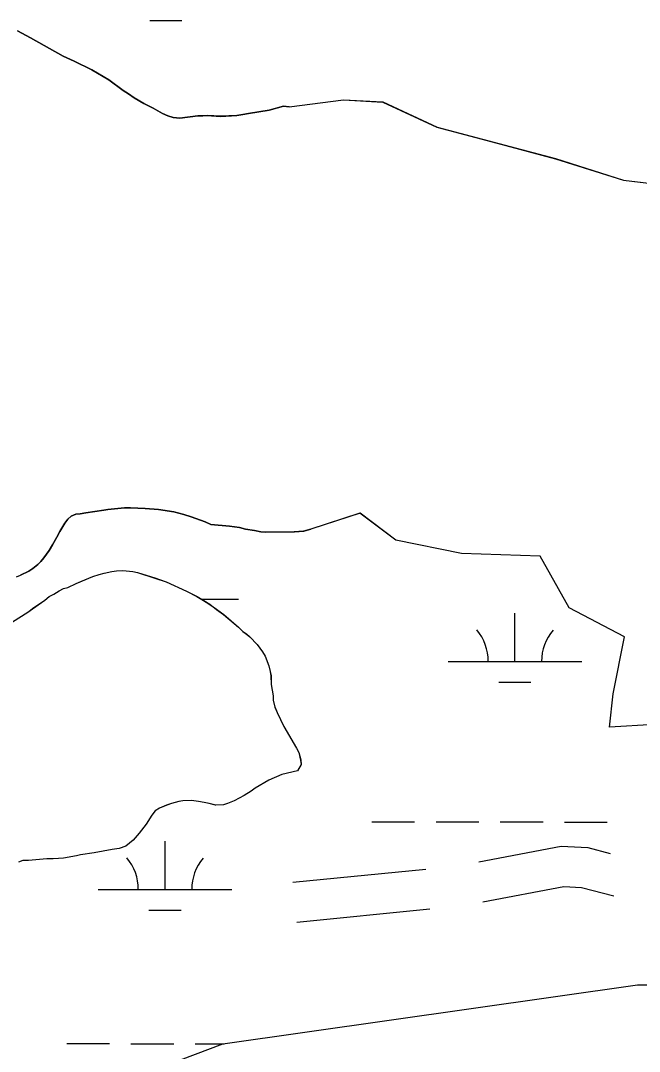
# Model space of a CAD drawing. Extents: x 3148686 to 3186545, y 916144 to 941516.
# Drawn here: x 3175714 to 3176177, y 924075 to 924846 of the extents above; entities that cross this region are included whole.
import ezdxf

# ---------------------------------------------------------------- set-up
doc = ezdxf.new("R2010")
doc.units = 0
for name, color, linetype in [('V-ROAD-CNTR', 7, 'Continuous'), ('V-SITE-VEGE', 7, 'Continuous'), ('V-TOPO-SHOR', 7, 'Continuous'), ('V-WETL-SWMP', 7, 'Continuous')]:
    doc.layers.add(name, color=color, linetype=linetype)

msp = doc.modelspace()

# ---------------------------------------------------------------- linework, layer by layer
at = {"layer": 'V-ROAD-CNTR'}
for p, q in [((3175917.66, 924201.92), (3176017.17, 924211.77)), ((3175920.61, 924172.07), (3176020.13, 924181.92))]:
    msp.add_line(p, q, dxfattribs=at)
for points in [[(3176056.75, 924217.26), (3176118.4, 924228.93), (3176138.34, 924227.78), (3176155.07, 924223.45)], [(3176059.72, 924187.29), (3176120.36, 924198.77), (3176133.67, 924198), (3176157.82, 924191.74)]]:
    msp.add_lwpolyline(points, dxfattribs=at)
at = {"layer": 'V-SITE-VEGE'}
for p, q in [((3175711.93, 924838.8), (3175721.53, 924833.7)), ((3175721.53, 924833.7), (3175745.94, 924819.95)), ((3175745.94, 924819.95), (3175754.34, 924816.24)), ((3175754.34, 924816.24), (3175767.54, 924809.57)), ((3175767.54, 924809.57), (3175780.14, 924802.1)), ((3175780.14, 924802.1), (3175790.96, 924794.22)), ((3175790.96, 924794.22), (3175794.97, 924791.67)), ((3175794.97, 924791.67), (3175799.17, 924788.71)), ((3175799.17, 924788.71), (3175806.38, 924784.58)), ((3175914.96, 924782.06), (3175955.56, 924787.29)), ((3175955.56, 924787.29), (3175985.16, 924785.61)), ((3175806.38, 924784.58), (3175813.38, 924781.05)), ((3175813.38, 924781.05), (3175820.38, 924776.93)), ((3175884.51, 924777.04), (3175900.03, 924779.55)), ((3175900.03, 924779.55), (3175910.76, 924782.43)), ((3175910.76, 924782.43), (3175914.96, 924782.06)), ((3175985.16, 924785.61), (3176025.55, 924766.7)), ((3175820.38, 924776.93), (3175824.18, 924775.16)), ((3175824.18, 924775.16), (3175828.17, 924774)), ((3175828.17, 924774), (3175833.35, 924773.45)), ((3175833.35, 924773.45), (3175846.68, 924775.34)), ((3175846.68, 924775.34), (3175850.47, 924775.18)), ((3175850.47, 924775.18), (3175853.65, 924775.4)), ((3175853.65, 924775.4), (3175863.62, 924774.88)), ((3175863.62, 924774.88), (3175875.76, 924775.58)), ((3175875.76, 924775.58), (3175880.34, 924776.21)), ((3175880.34, 924776.21), (3175884.51, 924777.04)), ((3176025.55, 924766.7), (3176114.19, 924743.21)), ((3176114.19, 924743.21), (3176165.07, 924727.19)), ((3176165.07, 924727.19), (3176216.99, 924720.79)), ((3175763, 924478.31), (3175758.63, 924477.48)), ((3175776.33, 924480.21), (3175763, 924478.31)), ((3175779.31, 924480.83), (3175776.33, 924480.21)), ((3175791.85, 924481.92), (3175779.31, 924480.83)), ((3175796.23, 924481.96), (3175791.85, 924481.92)), ((3175807.19, 924481.45), (3175796.23, 924481.96)), ((3175817.16, 924480.73), (3175807.19, 924481.45)), ((3175828.73, 924479.03), (3175817.16, 924480.73)), ((3175836.31, 924477.1), (3175828.73, 924479.03)), ((3175747.13, 924470.61), (3175743.4, 924464.41)), ((3175749.5, 924473.62), (3175747.13, 924470.61)), ((3175751.87, 924475.83), (3175749.5, 924473.62)), ((3175755.44, 924477.25), (3175751.87, 924475.83)), ((3175758.63, 924477.48), (3175755.44, 924477.25)), ((3175841.7, 924475.35), (3175836.31, 924477.1)), ((3175852.29, 924471.45), (3175841.7, 924475.35)), ((3175856.49, 924469.49), (3175852.29, 924471.45)), ((3175967.97, 924477.96), (3175931.12, 924466.03)), ((3175994.68, 924457.87), (3175967.97, 924477.96)), ((3175743.4, 924464.41), (3175741.24, 924460.01)), ((3175870.44, 924468.21), (3175856.49, 924469.49)), ((3175877.81, 924467.27), (3175870.44, 924468.21)), ((3175882.41, 924466.11), (3175877.81, 924467.27)), ((3175889.19, 924464.97), (3175882.41, 924466.11)), ((3175893.77, 924464.01), (3175889.19, 924464.97)), ((3175897.56, 924463.84), (3175893.77, 924464.01)), ((3175918.87, 924464.01), (3175897.56, 924463.84)), ((3175925.84, 924464.46), (3175918.87, 924464.01)), ((3175931.12, 924466.03), (3175925.84, 924464.46)), ((3175741.24, 924460.01), (3175738.1, 924454.41)), ((3176043.83, 924447.92), (3175994.68, 924457.87)), ((3175735.54, 924450.2), (3175731.6, 924444.6)), ((3175738.1, 924454.41), (3175735.54, 924450.2)), ((3176102.68, 924445.86), (3176043.83, 924447.92)), ((3175727.06, 924439.58), (3175723.3, 924436.56)), ((3175729.23, 924441.79), (3175727.06, 924439.58)), ((3175731.6, 924444.6), (3175729.23, 924441.79)), ((3176124.34, 924407.14), (3176102.68, 924445.86)), ((3175720.33, 924434.55), (3175714.18, 924431.71)), ((3175723.3, 924436.56), (3175720.33, 924434.55)), ((3175768.23, 924430.53), (3175772.97, 924432.16)), ((3175772.97, 924432.16), (3175776.73, 924433.18)), ((3175776.73, 924433.18), (3175782.47, 924434.41)), ((3175782.47, 924434.41), (3175785.84, 924434.84)), ((3175785.84, 924434.84), (3175790.6, 924435.07)), ((3175790.6, 924435.07), (3175798.14, 924434.34)), ((3175798.14, 924434.34), (3175801.52, 924433.57)), ((3175801.52, 924433.57), (3175814.64, 924429.51)), ((3175749.45, 924422.45), (3175755.77, 924425.47)), ((3175755.77, 924425.47), (3175768.23, 924430.53)), ((3175814.64, 924429.51), (3175822.99, 924426.6)), ((3175822.99, 924426.6), (3175838.12, 924419.78)), ((3175735.62, 924415.6), (3175738.98, 924417.41)), ((3175738.98, 924417.41), (3175743.12, 924420.02)), ((3175743.12, 924420.02), (3175746.28, 924421.63)), ((3175746.28, 924421.63), (3175749.45, 924422.45)), ((3175838.12, 924419.78), (3175846.08, 924415.68)), ((3175723, 924406.57), (3175732.27, 924412.99)), ((3175732.27, 924412.99), (3175735.62, 924415.6)), ((3175846.08, 924415.68), (3175851.06, 924412.75)), ((3175851.06, 924412.75), (3175855.65, 924409.81)), ((3175855.65, 924409.81), (3175858.24, 924408.04)), ((3175707.42, 924396.33), (3175720.24, 924404.37)), ((3175720.24, 924404.37), (3175723, 924406.57)), ((3175858.24, 924408.04), (3175860.64, 924406.08)), ((3175860.64, 924406.08), (3175866.02, 924402.16)), ((3175866.02, 924402.16), (3175877, 924392.73)), ((3176165.78, 924385.49), (3176124.34, 924407.14)), ((3175877, 924392.73), (3175880.4, 924389.38)), ((3175880.4, 924389.38), (3175882.99, 924387.62)), ((3175882.99, 924387.62), (3175885.59, 924385.45)), ((3175885.59, 924385.45), (3175890.99, 924379.75)), ((3175890.99, 924379.75), (3175894.95, 924374.36)), ((3176157.32, 924342.87), (3176165.78, 924385.49)), ((3175894.95, 924374.36), (3175896.98, 924370.98)), ((3175896.98, 924370.98), (3175899.79, 924363.9)), ((3175899.79, 924363.9), (3175900.81, 924359.58)), ((3175900.81, 924359.58), (3175901.43, 924356.23)), ((3175901.43, 924356.23), (3175901.48, 924349.93)), ((3175901.48, 924349.93), (3175902.93, 924341.27)), ((3175902.93, 924341.27), (3175903.15, 924338.12)), ((3176154.49, 924317.92), (3176157.32, 924342.87)), ((3175903.15, 924338.12), (3175904.38, 924333.01)), ((3175904.38, 924333.01), (3175905.98, 924328.88)), ((3175905.98, 924328.88), (3175910.99, 924318.48)), ((3175910.99, 924318.48), (3175920.58, 924302.2)), ((3176188.16, 924319.88), (3176154.49, 924317.92)), ((3175920.58, 924302.2), (3175922.18, 924298.87)), ((3175922.18, 924298.87), (3175923.6, 924293.36)), ((3175923.6, 924293.36), (3175924.03, 924290.01)), ((3175924.03, 924290.01), (3175921.31, 924285.26)), ((3175899.88, 924278.39), (3175889.49, 924272.2)), ((3175909.51, 924282.41), (3175899.88, 924278.39)), ((3175921.31, 924285.26), (3175909.51, 924282.41)), ((3175886.55, 924270.01), (3175881.46, 924266.82)), ((3175889.49, 924272.2), (3175886.55, 924270.01)), ((3175832.43, 924262.29), (3175827.12, 924260.87)), ((3175835.58, 924262.91), (3175832.43, 924262.29)), ((3175841.88, 924263.15), (3175835.58, 924262.91)), ((3175847.21, 924262.41), (3175841.88, 924263.15)), ((3175851.55, 924261.46), (3175847.21, 924262.41)), ((3175873.8, 924262.82), (3175868.89, 924260.81)), ((3175881.46, 924266.82), (3175873.8, 924262.82)), ((3175814.75, 924255.26), (3175812.22, 924252.08)), ((3175818.09, 924257.25), (3175814.75, 924255.26)), ((3175823.39, 924259.66), (3175818.09, 924257.25)), ((3175827.12, 924260.87), (3175823.39, 924259.66)), ((3175855.1, 924260.9), (3175851.55, 924261.46)), ((3175860.04, 924259.56), (3175855.1, 924260.9)), ((3175865.95, 924259.8), (3175860.04, 924259.56)), ((3175868.89, 924260.81), (3175865.95, 924259.8)), ((3175812.22, 924252.08), (3175808.13, 924245.35)), ((3175808.13, 924245.35), (3175802.87, 924238.61)), ((3175798.38, 924233.45), (3175792.9, 924228.88)), ((3175802.87, 924238.61), (3175798.38, 924233.45)), ((3175769.09, 924223.96), (3175759.06, 924222.5)), ((3175782.67, 924226.43), (3175769.09, 924223.96)), ((3175787.98, 924227.06), (3175782.67, 924226.43)), ((3175792.9, 924228.88), (3175787.98, 924227.06)), ((3175715.94, 924218.22), (3175712.54, 924216.87)), ((3175720.08, 924218.25), (3175715.94, 924218.22)), ((3175733.86, 924219.34), (3175720.08, 924218.25)), ((3175738.59, 924219.38), (3175733.86, 924219.34)), ((3175742.53, 924219.61), (3175738.59, 924219.38)), ((3175746.27, 924220.03), (3175742.53, 924219.61)), ((3175755.91, 924221.68), (3175746.27, 924220.03)), ((3175759.06, 924222.5), (3175755.91, 924221.68))]:
    msp.add_line(p, q, dxfattribs=at)
at = {"layer": 'V-TOPO-SHOR'}
for points in [[(3175914.96, 924782.06), (3175910.76, 924782.43), (3175900.03, 924779.55), (3175884.51, 924777.04), (3175880.34, 924776.21), (3175875.76, 924775.58), (3175863.62, 924774.88), (3175853.65, 924775.4), (3175850.47, 924775.18), (3175846.68, 924775.34), (3175833.35, 924773.45), (3175828.17, 924774), (3175824.18, 924775.16), (3175820.38, 924776.93), (3175813.38, 924781.05), (3175806.38, 924784.58), (3175799.17, 924788.71), (3175794.97, 924791.66), (3175790.96, 924794.22), (3175780.14, 924802.1), (3175767.54, 924809.57), (3175754.34, 924816.24), (3175745.94, 924819.95), (3175721.53, 924833.7), (3175711.93, 924838.8)], [(3175914.96, 924782.06), (3175955.56, 924787.29), (3175985.16, 924785.61), (3176025.55, 924766.7), (3176066.73, 924755.76), (3176114.19, 924743.21), (3176165.07, 924727.19), (3176216.99, 924720.79)], [(3175711.2, 924430.49), (3175714.18, 924431.71), (3175720.33, 924434.55), (3175723.3, 924436.56), (3175727.06, 924439.58), (3175729.23, 924441.79), (3175731.6, 924444.6), (3175735.54, 924450.2), (3175738.1, 924454.41), (3175741.24, 924460.01), (3175743.4, 924464.41), (3175747.13, 924470.61), (3175749.5, 924473.62), (3175751.87, 924475.83), (3175755.44, 924477.25), (3175758.63, 924477.48), (3175763, 924478.31), (3175776.33, 924480.21), (3175779.31, 924480.83), (3175791.85, 924481.92), (3175796.23, 924481.96), (3175807.19, 924481.45), (3175817.16, 924480.73), (3175828.73, 924479.03), (3175836.31, 924477.1), (3175841.7, 924475.35), (3175852.29, 924471.45), (3175856.49, 924469.49), (3175870.44, 924468.21), (3175877.81, 924467.27), (3175882.41, 924466.11), (3175889.19, 924464.97), (3175893.77, 924464.01), (3175897.56, 924463.84), (3175918.87, 924464.01), (3175925.84, 924464.46), (3175931.12, 924466.03)], [(3176188.16, 924319.88), (3176154.49, 924317.92), (3176157.32, 924342.87), (3176165.78, 924385.49), (3176124.34, 924407.14), (3176102.68, 924445.86), (3176043.83, 924447.92), (3175994.67, 924457.87), (3175967.97, 924477.96), (3175931.12, 924466.03)], [(3175707.42, 924396.33), (3175720.24, 924404.37), (3175723, 924406.57), (3175732.27, 924412.99), (3175735.62, 924415.6), (3175738.98, 924417.41), (3175743.12, 924420.02), (3175746.28, 924421.63), (3175749.45, 924422.45), (3175755.77, 924425.47), (3175759.13, 924426.89), (3175768.23, 924430.53), (3175772.97, 924432.16), (3175776.73, 924433.18), (3175782.47, 924434.41), (3175785.84, 924434.84), (3175790.6, 924435.07), (3175798.14, 924434.34), (3175801.52, 924433.57), (3175814.64, 924429.51), (3175822.99, 924426.6), (3175838.12, 924419.78), (3175846.08, 924415.68), (3175851.06, 924412.75), (3175855.65, 924409.81), (3175858.24, 924408.04), (3175860.64, 924406.08), (3175866.02, 924402.16), (3175877, 924392.73), (3175880.4, 924389.38), (3175882.99, 924387.62), (3175885.59, 924385.45), (3175890.99, 924379.75), (3175894.95, 924374.36)], [(3175894.95, 924374.36), (3175896.98, 924370.98), (3175899.79, 924363.9), (3175900.81, 924359.58), (3175901.43, 924356.23), (3175901.48, 924349.93), (3175902.93, 924341.27), (3175903.15, 924338.12), (3175904.38, 924333.01), (3175905.98, 924328.88), (3175910.99, 924318.48), (3175920.58, 924302.2), (3175922.18, 924298.87), (3175923.6, 924293.36), (3175924.03, 924290.01), (3175921.31, 924285.26), (3175909.51, 924282.41), (3175899.88, 924278.39), (3175889.49, 924272.2), (3175886.55, 924270.01), (3175881.46, 924266.82), (3175873.8, 924262.82), (3175868.89, 924260.81), (3175865.95, 924259.8), (3175860.04, 924259.56), (3175855.1, 924260.9), (3175851.55, 924261.46), (3175847.21, 924262.41), (3175841.88, 924263.15), (3175835.58, 924262.91), (3175832.43, 924262.29), (3175827.12, 924260.87), (3175823.39, 924259.66), (3175818.09, 924257.25), (3175814.75, 924255.26), (3175812.22, 924252.08), (3175808.13, 924245.35), (3175802.87, 924238.61), (3175798.38, 924233.45), (3175792.9, 924228.88), (3175787.98, 924227.06), (3175782.67, 924226.43), (3175769.09, 924223.96), (3175759.06, 924222.5), (3175755.91, 924221.68), (3175746.27, 924220.03), (3175742.53, 924219.61), (3175738.59, 924219.38), (3175733.86, 924219.34), (3175720.08, 924218.25), (3175715.94, 924218.22), (3175712.54, 924216.87)]]:
    msp.add_lwpolyline(points, dxfattribs=at)
at = {"layer": 'V-WETL-SWMP'}
for p, q in [((3175810.85, 924846.48), (3175834.85, 924846.45)), ((3175711.92, 924838.79), (3175721.52, 924833.68)), ((3175721.52, 924833.68), (3175745.93, 924819.94)), ((3175745.93, 924819.94), (3175754.32, 924816.22)), ((3175754.32, 924816.22), (3175767.52, 924809.55)), ((3175767.52, 924809.55), (3175780.13, 924802.08)), ((3175780.13, 924802.08), (3175790.95, 924794.2)), ((3175790.95, 924794.2), (3175794.95, 924791.65)), ((3175794.95, 924791.65), (3175799.16, 924788.69)), ((3175799.16, 924788.69), (3175806.36, 924784.57)), ((3175914.94, 924782.04), (3175955.55, 924787.27)), ((3175955.55, 924787.27), (3175985.15, 924785.59)), ((3175806.36, 924784.57), (3175813.36, 924781.04)), ((3175813.36, 924781.04), (3175820.36, 924776.91)), ((3175884.49, 924777.02), (3175900.01, 924779.54)), ((3175900.01, 924779.54), (3175910.74, 924782.41)), ((3175910.74, 924782.41), (3175914.94, 924782.04)), ((3175985.15, 924785.59), (3176025.54, 924766.68)), ((3175820.36, 924776.91), (3175824.16, 924775.15)), ((3175824.16, 924775.15), (3175828.15, 924773.98)), ((3175828.15, 924773.98), (3175833.34, 924773.43)), ((3175833.34, 924773.43), (3175846.67, 924775.33)), ((3175846.67, 924775.33), (3175850.45, 924775.16)), ((3175850.45, 924775.16), (3175853.64, 924775.38)), ((3175853.64, 924775.38), (3175863.6, 924774.86)), ((3175863.6, 924774.86), (3175875.74, 924775.56)), ((3175875.74, 924775.56), (3175880.32, 924776.19)), ((3175880.32, 924776.19), (3175884.49, 924777.02)), ((3176025.54, 924766.68), (3176066.71, 924755.74)), ((3176066.71, 924755.74), (3176114.17, 924743.19)), ((3176114.17, 924743.19), (3176165.06, 924727.17)), ((3176165.06, 924727.17), (3176216.97, 924720.77)), ((3175762.99, 924478.29), (3175758.61, 924477.46)), ((3175776.32, 924480.19), (3175762.99, 924478.29)), ((3175779.3, 924480.81), (3175776.32, 924480.19)), ((3175791.84, 924481.91), (3175779.3, 924480.81)), ((3175796.22, 924481.94), (3175791.84, 924481.91)), ((3175807.18, 924481.43), (3175796.22, 924481.94)), ((3175817.14, 924480.71), (3175807.18, 924481.43)), ((3175828.71, 924479.01), (3175817.14, 924480.71)), ((3175836.29, 924477.08), (3175828.71, 924479.01)), ((3175747.11, 924470.59), (3175743.38, 924464.39)), ((3175749.48, 924473.6), (3175747.11, 924470.59)), ((3175751.85, 924475.81), (3175749.48, 924473.6)), ((3175755.43, 924477.23), (3175751.85, 924475.81)), ((3175758.61, 924477.46), (3175755.43, 924477.23)), ((3175841.68, 924475.33), (3175836.29, 924477.08)), ((3175852.27, 924471.43), (3175841.68, 924475.33)), ((3175856.47, 924469.47), (3175852.27, 924471.43)), ((3175967.95, 924477.94), (3175931.1, 924466.01)), ((3175994.66, 924457.85), (3175967.95, 924477.94)), ((3175743.38, 924464.39), (3175741.22, 924459.99)), ((3175870.42, 924468.19), (3175856.47, 924469.47)), ((3175877.8, 924467.25), (3175870.42, 924468.19)), ((3175882.39, 924466.09), (3175877.8, 924467.25)), ((3175889.17, 924464.95), (3175882.39, 924466.09)), ((3175893.76, 924463.99), (3175889.17, 924464.95)), ((3175897.54, 924463.83), (3175893.76, 924463.99)), ((3175918.85, 924463.99), (3175897.54, 924463.83)), ((3175925.82, 924464.45), (3175918.85, 924463.99)), ((3175931.1, 924466.01), (3175925.82, 924464.45)), ((3175741.22, 924459.99), (3175738.08, 924454.39)), ((3176043.81, 924447.91), (3175994.66, 924457.85)), ((3175735.53, 924450.19), (3175731.59, 924444.58)), ((3175738.08, 924454.39), (3175735.53, 924450.19)), ((3176102.66, 924445.85), (3176043.81, 924447.91)), ((3175727.05, 924439.56), (3175723.29, 924436.55)), ((3175729.22, 924441.77), (3175727.05, 924439.56)), ((3175731.59, 924444.58), (3175729.22, 924441.77)), ((3176124.33, 924407.12), (3176102.66, 924445.85)), ((3175720.31, 924434.53), (3175714.16, 924431.69)), ((3175723.29, 924436.55), (3175720.31, 924434.53)), ((3175768.21, 924430.51), (3175772.95, 924432.14)), ((3175772.95, 924432.14), (3175776.71, 924433.16)), ((3175776.71, 924433.16), (3175782.46, 924434.39)), ((3175782.46, 924434.39), (3175785.82, 924434.82)), ((3175785.82, 924434.82), (3175790.58, 924435.05)), ((3175790.58, 924435.05), (3175798.12, 924434.32)), ((3175798.12, 924434.32), (3175801.5, 924433.55)), ((3175801.5, 924433.55), (3175814.62, 924429.49)), ((3175749.43, 924422.43), (3175755.75, 924425.46)), ((3175755.75, 924425.46), (3175759.11, 924426.87)), ((3175759.11, 924426.87), (3175768.21, 924430.51)), ((3175814.62, 924429.49), (3175822.97, 924426.59)), ((3175822.97, 924426.59), (3175838.1, 924419.76)), ((3175735.61, 924415.58), (3175738.96, 924417.39)), ((3175738.96, 924417.39), (3175743.11, 924420)), ((3175743.11, 924420), (3175746.27, 924421.61)), ((3175746.27, 924421.61), (3175749.43, 924422.43)), ((3175838.1, 924419.76), (3175846.06, 924415.66)), ((3175722.98, 924406.55), (3175732.25, 924412.97)), ((3175732.25, 924412.97), (3175735.61, 924415.58)), ((3175846.06, 924415.66), (3175851.05, 924412.73)), ((3175849.29, 924413.76), (3175876.99, 924413.73)), ((3175851.05, 924412.73), (3175855.63, 924409.79)), ((3175855.63, 924409.79), (3175858.22, 924408.03)), ((3175707.4, 924396.31), (3175720.23, 924404.35)), ((3175720.23, 924404.35), (3175722.98, 924406.55)), ((3175858.22, 924408.03), (3175860.62, 924406.06)), ((3175860.62, 924406.06), (3175866, 924402.14)), ((3175866, 924402.14), (3175876.99, 924392.71)), ((3176083.79, 924367.08), (3176083.82, 924403.08)), ((3176165.76, 924385.47), (3176124.33, 924407.12)), ((3175876.99, 924392.71), (3175880.38, 924389.36)), ((3175880.38, 924389.36), (3175882.98, 924387.6)), ((3175882.98, 924387.6), (3175885.57, 924385.44)), ((3175885.57, 924385.44), (3175890.97, 924379.73)), ((3175890.97, 924379.73), (3175894.94, 924374.34)), ((3176157.31, 924342.85), (3176165.76, 924385.47)), ((3175894.94, 924374.34), (3175896.96, 924370.96)), ((3175896.96, 924370.96), (3175899.78, 924363.89)), ((3175899.78, 924363.89), (3175900.8, 924359.56)), ((3176033.79, 924367.14), (3176133.79, 924367.03)), ((3175900.8, 924359.56), (3175901.41, 924356.22)), ((3175901.41, 924356.22), (3175901.46, 924349.91)), ((3175901.46, 924349.91), (3175902.91, 924341.25)), ((3176071.77, 924351.67), (3176095.77, 924351.64)), ((3175902.91, 924341.25), (3175903.14, 924338.1)), ((3176154.47, 924317.9), (3176157.31, 924342.85)), ((3175903.14, 924338.1), (3175904.36, 924332.99)), ((3175904.36, 924332.99), (3175905.97, 924328.87)), ((3175905.97, 924328.87), (3175910.98, 924318.46)), ((3175910.98, 924318.46), (3175920.56, 924302.19)), ((3176188.15, 924319.87), (3176154.47, 924317.9)), ((3175920.56, 924302.19), (3175922.17, 924298.85)), ((3175922.17, 924298.85), (3175923.59, 924293.34)), ((3175923.59, 924293.34), (3175924.01, 924290)), ((3175924.01, 924290), (3175921.29, 924285.25)), ((3175899.87, 924278.38), (3175889.47, 924272.19)), ((3175909.49, 924282.39), (3175899.87, 924278.38)), ((3175921.29, 924285.25), (3175909.49, 924282.39)), ((3175886.54, 924270), (3175881.44, 924266.8)), ((3175889.47, 924272.19), (3175886.54, 924270)), ((3175832.41, 924262.27), (3175827.11, 924260.85)), ((3175835.56, 924262.89), (3175832.41, 924262.27)), ((3175841.87, 924263.14), (3175835.56, 924262.89)), ((3175847.19, 924262.39), (3175841.87, 924263.14)), ((3175851.53, 924261.44), (3175847.19, 924262.39)), ((3175873.79, 924262.8), (3175868.88, 924260.79)), ((3175881.44, 924266.8), (3175873.79, 924262.8)), ((3175814.74, 924255.24), (3175812.2, 924252.07)), ((3175818.07, 924257.23), (3175814.74, 924255.24)), ((3175823.37, 924259.64), (3175818.07, 924257.23)), ((3175827.11, 924260.85), (3175823.37, 924259.64)), ((3175855.08, 924260.88), (3175851.53, 924261.44)), ((3175860.02, 924259.54), (3175855.08, 924260.88)), ((3175865.93, 924259.78), (3175860.02, 924259.54)), ((3175868.88, 924260.79), (3175865.93, 924259.78)), ((3175812.2, 924252.07), (3175808.12, 924245.33)), ((3175976.82, 924247.13), (3176008.82, 924247.09)), ((3176024.82, 924247.08), (3176056.82, 924247.04)), ((3176072.82, 924247.03), (3176104.82, 924246.99)), ((3176120.82, 924246.97), (3176152.82, 924246.94)), ((3175808.12, 924245.33), (3175802.85, 924238.59)), ((3175798.36, 924233.43), (3175792.88, 924228.86)), ((3175802.85, 924238.59), (3175798.36, 924233.43)), ((3175822.17, 924196.55), (3175822.21, 924232.55)), ((3175769.08, 924223.94), (3175759.04, 924222.48)), ((3175782.65, 924226.41), (3175769.08, 924223.94)), ((3175787.97, 924227.05), (3175782.65, 924226.41)), ((3175792.88, 924228.86), (3175787.97, 924227.05)), ((3175715.93, 924218.2), (3175712.52, 924216.86)), ((3175720.06, 924218.23), (3175715.93, 924218.2)), ((3175733.85, 924219.33), (3175720.06, 924218.23)), ((3175738.58, 924219.36), (3175733.85, 924219.33)), ((3175742.51, 924219.59), (3175738.58, 924219.36)), ((3175746.25, 924220.02), (3175742.51, 924219.59)), ((3175755.9, 924221.67), (3175746.25, 924220.02)), ((3175759.04, 924222.48), (3175755.9, 924221.67)), ((3175772.17, 924196.6), (3175872.17, 924196.49)), ((3175810.16, 924181.13), (3175834.16, 924181.1)), ((3175865.49, 924080.95), (3176175.5, 924125.25)), ((3176175.5, 924125.25), (3176396.93, 924125.25)), ((3175511.19, 923948.04), (3175865.49, 924080.95)), ((3175748.64, 924081.19), (3175780.64, 924081.16)), ((3175796.64, 924081.14), (3175828.64, 924081.11)), ((3175844.64, 924081.09), (3175866.33, 924081.07))]:
    msp.add_line(p, q, dxfattribs=at)
for centre, start, end in [((3176028.54, 924367.62), 359.16781, 40.71147), ((3176139.03, 924367.5), 139.1678, 180.71146), ((3175766.93, 924197.08), 359.16781, 40.71147), ((3175877.41, 924196.96), 139.1678, 180.71146)]:
    msp.add_arc(centre, 35.25, start, end, dxfattribs=at)

doc.saveas('drawing.dxf')
